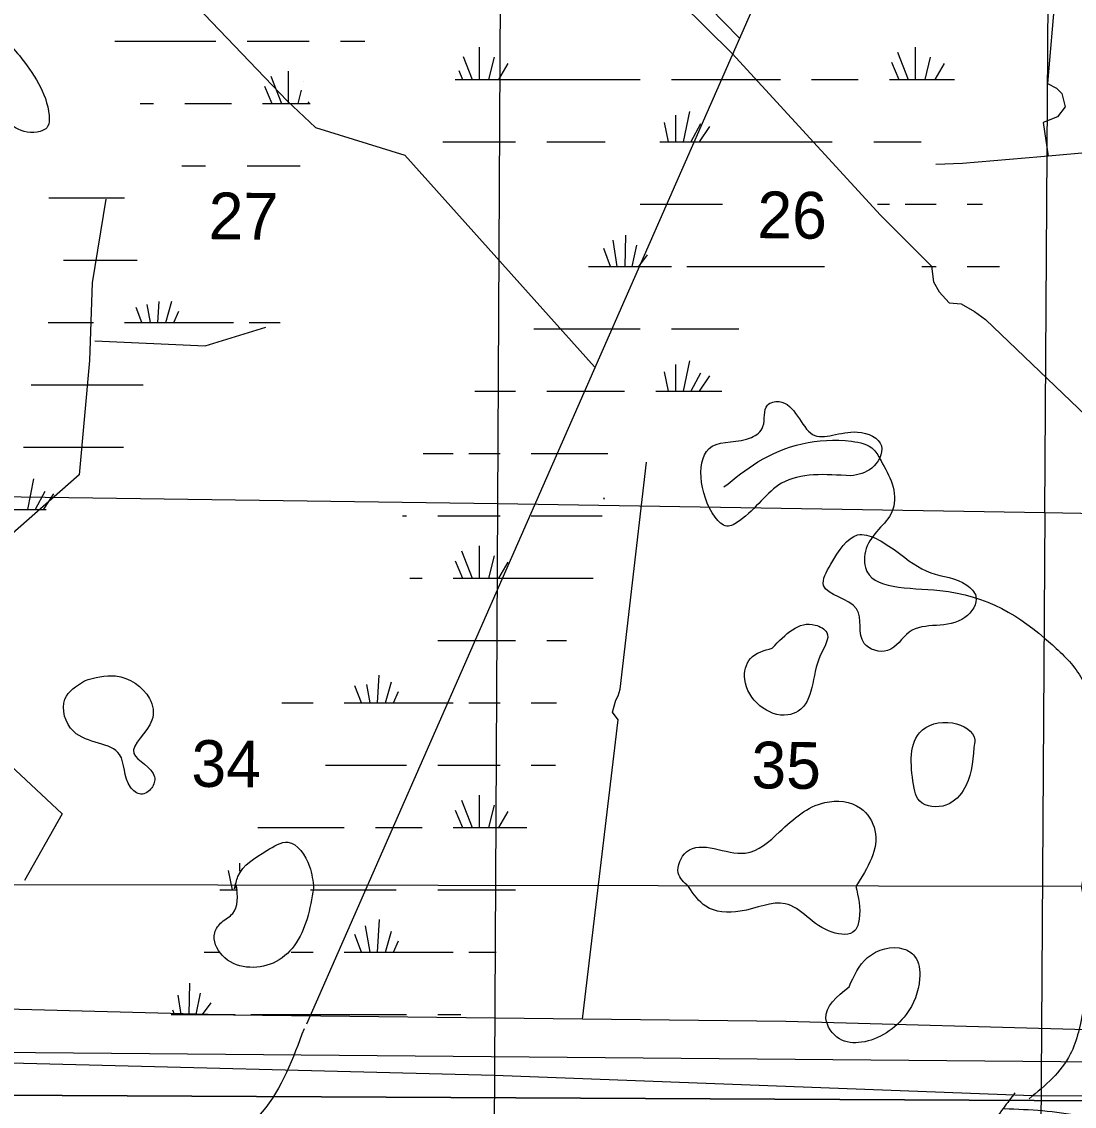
# Model space of a CAD drawing. Extents: x 408847 to 817539, y 923858 to 1151780.
# Drawn here: x 590603 to 600741, y 1012655 to 1023095 of the extents above; entities that cross this region are included whole.
import ezdxf

# ---------------------------------------------------------------- set-up
doc = ezdxf.new("R2010")
doc.units = 0
for name, color, linetype in [('Cities Incorporated Area', 7, 'Continuous'), ('Cities Incorporated Linear Boundaries', 7, 'Continuous'), ('Lakes and Ponds', 7, 'Continuous'), ('Level 43', 7, 'Continuous'), ('Local Roads Paved', 7, 'Continuous'), ('Narrow River Creek and Branch and Slough', 7, 'Continuous'), ('Quad Borders', 7, 'Continuous'), ('Section Lines', 7, 'Continuous'), ('Swamps', 7, 'Continuous')]:
    doc.layers.add(name, color=color, linetype=linetype)

msp = doc.modelspace()

# ---------------------------------------------------------------- linework, layer by layer
at = {"layer": 'Cities Incorporated Area'}
msp.add_line((604967, 1012688), (574883, 1012840), dxfattribs=at)
at = {"layer": 'Cities Incorporated Linear Boundaries'}
msp.add_line((637441, 1012760), (573420, 1013321), dxfattribs=at)
at = {"layer": 'Lakes and Ponds'}
msp.add_line((592673, 1014785), (592654, 1014747), dxfattribs=at)
for points in [[(590581, 1022769), (590420, 1022919), (590313, 1022952), (590105, 1022834), (590027, 1022614), (590303, 1022269), (590751, 1022032), (590853, 1022085), (590867, 1022191), (590581, 1022769)], [(598588, 1018723), (598790, 1018797), (598883, 1019011), (598652, 1019145), (598220, 1019122), (597897, 1019438), (597786, 1019405), (597742, 1019197), (597631, 1019092), (597252, 1019008), (597281, 1018327), (597394, 1018240), (597516, 1018290), (597922, 1018652), (598588, 1018723)], [(599030, 1017996), (598653, 1018154), (598396, 1017874), (598326, 1017668), (598643, 1017443), (598716, 1017111), (598943, 1017041), (599151, 1017219), (599687, 1017359), (599793, 1017564), (599704, 1017672), (599359, 1017791), (599030, 1017996)], [(597831, 1017065), (597622, 1016965), (597566, 1016763), (597980, 1016422), (598081, 1016459), (598297, 1017000), (598357, 1017215), (598246, 1017287), (597831, 1017065)], [(591207, 1016751), (591020, 1016574), (591104, 1016262), (591546, 1016041), (591651, 1015726), (591752, 1015660), (591855, 1015719), (591882, 1015825), (591684, 1016052), (591858, 1016372), (591834, 1016579), (591508, 1016797), (591207, 1016751)], [(599773, 1016108), (599782, 1016182), (599568, 1016345), (599251, 1016250), (599199, 1015716), (599232, 1015613), (599473, 1015545), (599671, 1015695), (599773, 1016108)], [(597024, 1014770), (596927, 1014901), (597006, 1015103), (597572, 1015092), (597902, 1015297), (598339, 1015579), (598681, 1015525), (598820, 1015311), (598637, 1014772)], [(592654, 1014747), (592686, 1014867), (592963, 1015116), (593167, 1015196), (593375, 1014964), (593415, 1014755)], [(593415, 1014755), (593227, 1014200), (593025, 1014034), (592537, 1014105), (592462, 1014325), (592531, 1014428), (592636, 1014511), (592673, 1014785)], [(598637, 1014772), (598669, 1014456), (598628, 1014346), (598408, 1014330), (597957, 1014605), (597524, 1014532), (597192, 1014580), (597024, 1014770)], [(598572, 1013806), (598349, 1013499), (598479, 1013304), (598690, 1013271), (599121, 1013539), (599251, 1013882), (599203, 1014101), (599100, 1014168), (598749, 1014086), (598572, 1013806)]]:
    msp.add_spline(points, degree=3, dxfattribs=at)
at = {"layer": 'Local Roads Paved'}
for p, q in [((597961, 1013470), (592642, 1013533)), ((597961, 1013470), (592642, 1013533)), ((604828, 1013282), (597961, 1013470)), ((604828, 1013282), (597961, 1013470))]:
    msp.add_line(p, q, dxfattribs=at)
for points in [[(592674, 1027499), (597444, 1022790), (598875, 1021231)], [(599311, 1023873), (600419, 1023628), (600557, 1023362), (600483, 1022499), (600568, 1022456), (600621, 1022403), (600653, 1022275), (600579, 1022179), (600440, 1022126), (600490, 1021801)], [(604891, 1022477), (601281, 1021870), (600419, 1021795), (599663, 1021731), (599407, 1021721)], [(598875, 1021231), (599365, 1020741), (599386, 1020591), (599439, 1020495), (599535, 1020389), (599652, 1020378), (599780, 1020304), (599886, 1020229), (600855, 1019302)], [(596005, 1013493), (596346, 1016374), (596294, 1016447), (596325, 1016564), (596346, 1016606), (596367, 1016669), (596621, 1018855)], [(592642, 1013533), (589361, 1013618), (583428, 1015371)], [(592642, 1013533), (589361, 1013618), (583428, 1015371)]]:
    msp.add_lwpolyline(points, dxfattribs=at)
at = {"layer": 'Narrow River Creek and Branch and Slough'}
for p, q in [((599178, 1026718), (593345, 1013445)), ((574915, 1012840), (604998, 1012688))]:
    msp.add_line(p, q, dxfattribs=at)
for points in [[(594998, 1033555), (595346, 1032713), (595809, 1032270), (595842, 1032181), (595832, 1032123), (595325, 1030925), (595094, 1030122), (595115, 1029282), (595393, 1028021), (595382, 1027018), (595680, 1024815), (597513, 1022940)], [(591842, 1026205), (591717, 1024932), (591928, 1023622), (593159, 1022334), (593434, 1022077), (594292, 1021811), (596120, 1019772)], [(591414, 1021385), (591281, 1020580), (591257, 1019835), (591157, 1018734), (590085, 1017792), (590028, 1017741), (590005, 1017657), (590039, 1017087), (590390, 1016032), (590992, 1015470), (590629, 1014827)], [(591309, 1020024), (592369, 1019975), (592953, 1020153)]]:
    msp.add_lwpolyline(points, dxfattribs=at)
for points in [[(597366, 1018616), (597693, 1018857), (598595, 1019056), (598810, 1018975), (598879, 1018868), (598987, 1018645), (598994, 1018402), (598746, 1018049), (598728, 1017842), (599444, 1017620), (600510, 1017114), (600787, 1016814), (600943, 1016436), (600992, 1015977), (600814, 1014789), (600811, 1014759), (600821, 1014716)], [(600066, 1012633), (600795, 1012561), (601376, 1012409), (601850, 1012434), (602062, 1012596), (602389, 1013061), (602979, 1013794), (603229, 1014532), (603084, 1014741)], [(600826, 1014722), (600780, 1013369), (600702, 1013155), (600307, 1012727)], [(593322, 1013402), (592919, 1012601), (592554, 1012282), (592033, 1011999), (590248, 1011232), (590088, 1011047), (590035, 1010821), (589803, 1010665), (589569, 1010249), (589560, 1009644), (589503, 1008455), (589110, 1008119), (589097, 1007864), (589086, 1007266), (588433, 1006061), (588382, 1005933), (587955, 1005291)], [(600169, 1012784), (600058, 1012638), (599920, 1012443), (599719, 1012088), (599450, 1011673), (599276, 1011347), (599058, 1011038), (598896, 1010777), (598739, 1010409), (598657, 1010153), (598647, 1009855), (598678, 1009338), (598785, 1008977), (598903, 1008686), (598947, 1008369), (598905, 1008135), (598771, 1007855), (598593, 1007524), (598441, 1007206), (598417, 1007004), (598483, 1006701), (598554, 1006529), (598534, 1006321), (598389, 1006107), (598209, 1005836), (597997, 1005653), (597777, 1005618), (597548, 1005483), (597478, 1005151), (597508, 1004705), (597499, 1004456), (597478, 1004110), (597477, 1003653), (597501, 1003371), (597506, 1003156), (597390, 1002939), (597285, 1002773), (597271, 1002525), (597245, 1002295), (597200, 1002141), (597119, 1001921), (597021, 1001749), (596899, 1001652), (596587, 1001465), (596394, 1001342), (596219, 1001217), (595523, 1000641), (595291, 1000412), (595060, 1000227), (594814, 1000032), (594679, 999841), (594593, 999511), (594546, 999119), (594524, 998854), (594515, 998169), (594528, 997456), (594514, 997152), (594502, 996870), (594422, 996634), (594317, 996436), (594097, 996133), (593908, 995860), (593793, 995594), (593754, 995166), (593746, 994709), (593725, 994196), (593704, 993810), (593743, 993377), (593920, 992968), (594024, 992602), (594067, 992266), (593924, 991872), (593854, 991542), (593700, 990982), (593552, 990640), (593421, 990281), (593362, 990075), (593242, 989855), (593098, 989654), (592947, 989424), (592821, 989113), (592715, 988849), (592593, 988597), (592471, 988344), (592389, 988122), (592197, 988037), (591955, 987504), (591829, 987302), (591702, 987111), (591500, 986888), (591352, 986562), (591246, 986352), (591118, 986081), (591150, 985764), (591249, 985589), (591351, 985364), (591277, 985259)], [(600169, 1012784), (600058, 1012638), (599920, 1012443), (599719, 1012088), (599702, 1012061)]]:
    msp.add_spline(points, degree=3, dxfattribs=at)
at = {"layer": 'Quad Borders'}
msp.add_line((574913, 1014812), (615571, 1014751), dxfattribs=at)
at = {"layer": 'Section Lines'}
for p, q in [((595213, 1023756), (595185, 1018458)), ((600457, 1018371), (600492, 1023663)), ((589903, 1018532), (595185, 1018458)), ((595185, 1018458), (595129, 1007713)), ((595185, 1018458), (600457, 1018371)), ((600457, 1018371), (600386, 1007606)), ((600457, 1018371), (605749, 1018283)), ((589829, 1013090), (595156, 1012956)), ((595156, 1012956), (600420, 1012756))]:
    msp.add_line(p, q, dxfattribs=at)
msp.add_lwpolyline([(600420, 1012756), (605251, 1012760), (605650, 1012780)], dxfattribs=at)
at = {"layer": 'Swamps'}
for p, q in [((592773, 1022908), (593373, 1022908)), ((592773, 1022908), (593373, 1022908)), ((595008, 1022849), (595008, 1022538)), ((595008, 1022849), (595008, 1022538)), ((595008, 1022849), (595008, 1022538)), ((599208, 1022849), (599208, 1022538)), ((599208, 1022849), (599208, 1022538)), ((599208, 1022849), (599208, 1022538)), ((595153, 1022752), (595100, 1022538)), ((595153, 1022752), (595100, 1022538)), ((595153, 1022752), (595100, 1022538)), ((599039, 1022800), (599142, 1022538)), ((599039, 1022800), (599142, 1022538)), ((599039, 1022800), (599142, 1022538)), ((599353, 1022752), (599300, 1022538)), ((599353, 1022752), (599300, 1022538)), ((599353, 1022752), (599300, 1022538)), ((595286, 1022692), (595196, 1022538)), ((595286, 1022692), (595196, 1022538)), ((595286, 1022692), (595196, 1022538)), ((598979, 1022704), (599050, 1022538)), ((598979, 1022704), (599050, 1022538)), ((598979, 1022704), (599050, 1022538)), ((599486, 1022692), (599396, 1022538)), ((599486, 1022692), (599396, 1022538)), ((599486, 1022692), (599396, 1022538)), ((593002, 1022571), (593105, 1022308)), ((593002, 1022571), (593105, 1022308)), ((593171, 1022619), (593171, 1022308)), ((593171, 1022619), (593171, 1022308)), ((596110, 1022538), (596560, 1022538)), ((596110, 1022538), (596560, 1022538)), ((596110, 1022538), (596560, 1022538)), ((596860, 1022538), (597910, 1022538)), ((596860, 1022538), (597910, 1022538)), ((596860, 1022538), (597910, 1022538)), ((598210, 1022538), (598660, 1022538)), ((598210, 1022538), (598660, 1022538)), ((598210, 1022538), (598660, 1022538)), ((592942, 1022474), (593013, 1022308)), ((592942, 1022474), (593013, 1022308)), ((592173, 1022308), (592623, 1022308)), ((592173, 1022308), (592623, 1022308)), ((597033, 1022232), (596975, 1021938)), ((597033, 1022232), (596975, 1021938)), ((597033, 1022232), (596975, 1021938)), ((596792, 1022124), (596829, 1021938)), ((596792, 1022124), (596829, 1021938)), ((596792, 1022124), (596829, 1021938)), ((596901, 1022196), (596901, 1021938)), ((596901, 1022196), (596901, 1021938)), ((596901, 1022196), (596901, 1021938)), ((597142, 1022112), (597048, 1021937)), ((597142, 1022112), (597048, 1021937)), ((597142, 1022112), (597048, 1021937)), ((597227, 1022087), (597127, 1021938)), ((597227, 1022087), (597127, 1021938)), ((597227, 1022087), (597127, 1021938)), ((595660, 1021938), (596110, 1021938)), ((595660, 1021938), (596110, 1021938)), ((595660, 1021938), (596110, 1021938)), ((596560, 1021338), (597325, 1021338)), ((596560, 1021338), (597353, 1021338)), ((596560, 1021338), (597312, 1021338)), ((599110, 1021338), (599410, 1021338)), ((599110, 1021338), (599410, 1021338)), ((599110, 1021338), (599410, 1021338)), ((596338, 1020738), (596298, 1020991)), ((596338, 1020738), (596298, 1020991)), ((596338, 1020738), (596298, 1020991)), ((596416, 1020738), (596422, 1021041)), ((596416, 1020738), (596422, 1021041)), ((596416, 1020738), (596422, 1021041)), ((596275, 1020739), (596209, 1020911)), ((596275, 1020739), (596209, 1020911)), ((596275, 1020739), (596209, 1020911)), ((596483, 1020737), (596526, 1020943)), ((596483, 1020737), (596526, 1020943)), ((596483, 1020737), (596526, 1020943)), ((596545, 1020737), (596629, 1020851)), ((596545, 1020737), (596629, 1020851)), ((596545, 1020737), (596629, 1020851)), ((596110, 1020738), (596860, 1020738)), ((596110, 1020738), (596860, 1020738)), ((596110, 1020738), (596860, 1020738)), ((591992, 1020200), (592050, 1020404)), ((591992, 1020200), (592050, 1020404)), ((592069, 1020200), (592118, 1020308)), ((592069, 1020200), (592118, 1020308)), ((591594, 1020200), (592644, 1020200)), ((591594, 1020200), (592644, 1020200)), ((592794, 1020200), (593094, 1020200)), ((592794, 1020200), (593094, 1020200)), ((596110, 1020138), (596560, 1020138)), ((596110, 1020138), (596560, 1020138)), ((596110, 1020138), (596560, 1020138)), ((597033, 1019832), (596975, 1019538)), ((597033, 1019832), (596975, 1019538)), ((597033, 1019832), (596975, 1019538)), ((596792, 1019724), (596829, 1019538)), ((596792, 1019724), (596829, 1019538)), ((596792, 1019724), (596829, 1019538)), ((596901, 1019796), (596901, 1019538)), ((596901, 1019796), (596901, 1019538)), ((596901, 1019796), (596901, 1019538)), ((597142, 1019712), (597048, 1019537)), ((597142, 1019712), (597048, 1019537)), ((597142, 1019712), (597048, 1019537)), ((597227, 1019687), (597127, 1019538)), ((597227, 1019687), (597127, 1019538)), ((597227, 1019687), (597127, 1019538)), ((595660, 1019538), (596110, 1019538)), ((595660, 1019538), (596110, 1019538)), ((595660, 1019538), (596110, 1019538)), ((596110, 1019538), (596410, 1019538)), ((596110, 1019538), (596410, 1019538)), ((596110, 1019538), (596410, 1019538)), ((594910, 1018938), (595210, 1018938)), ((594910, 1018938), (595210, 1018938)), ((594910, 1018938), (595210, 1018938)), ((595510, 1018938), (596110, 1018938)), ((595510, 1018938), (596110, 1018938)), ((595510, 1018938), (596110, 1018938)), ((590718, 1018694), (590659, 1018400)), ((590718, 1018694), (590659, 1018400)), ((590827, 1018574), (590733, 1018399)), ((590827, 1018574), (590733, 1018399)), ((594610, 1018338), (595210, 1018338)), ((594610, 1018338), (595210, 1018338)), ((594610, 1018338), (595210, 1018338)), ((595510, 1018338), (596110, 1018338)), ((595510, 1018338), (596110, 1018338)), ((595510, 1018338), (596110, 1018338)), ((595008, 1018049), (595008, 1017738)), ((595008, 1018049), (595008, 1017738)), ((595008, 1018049), (595008, 1017738)), ((594839, 1018000), (594942, 1017738)), ((594839, 1018000), (594942, 1017738)), ((594839, 1018000), (594942, 1017738)), ((595153, 1017952), (595100, 1017738)), ((595153, 1017952), (595100, 1017738)), ((595153, 1017952), (595100, 1017738)), ((594779, 1017904), (594850, 1017738)), ((594779, 1017904), (594850, 1017738)), ((594779, 1017904), (594850, 1017738)), ((595286, 1017892), (595196, 1017738)), ((595286, 1017892), (595196, 1017738)), ((595286, 1017892), (595196, 1017738)), ((594610, 1017138), (595360, 1017138)), ((594610, 1017138), (595360, 1017138)), ((594610, 1017138), (595360, 1017138)), ((594108, 1016538), (594166, 1016742)), ((594108, 1016538), (594166, 1016742)), ((594108, 1016538), (594166, 1016742)), ((594184, 1016538), (594233, 1016646)), ((594184, 1016538), (594233, 1016646)), ((594184, 1016538), (594233, 1016646)), ((593710, 1016538), (594760, 1016538)), ((593710, 1016538), (594760, 1016538)), ((593710, 1016538), (594760, 1016538)), ((594910, 1016538), (595210, 1016538)), ((594910, 1016538), (595210, 1016538)), ((594910, 1016538), (595210, 1016538)), ((594610, 1015938), (595210, 1015938)), ((594610, 1015938), (595210, 1015938)), ((594610, 1015938), (595210, 1015938)), ((595008, 1015649), (595008, 1015338)), ((595008, 1015649), (595008, 1015338)), ((595008, 1015649), (595008, 1015338)), ((594839, 1015600), (594942, 1015338)), ((594839, 1015600), (594942, 1015338)), ((594839, 1015600), (594942, 1015338)), ((595153, 1015552), (595100, 1015338)), ((595153, 1015552), (595100, 1015338)), ((595153, 1015552), (595100, 1015338)), ((594779, 1015504), (594850, 1015338)), ((594779, 1015504), (594850, 1015338)), ((594779, 1015504), (594850, 1015338)), ((595286, 1015492), (595196, 1015338)), ((595286, 1015492), (595196, 1015338)), ((595286, 1015492), (595196, 1015338)), ((594010, 1015338), (594460, 1015338)), ((594010, 1015338), (594460, 1015338)), ((594010, 1015338), (594460, 1015338)), ((592592, 1014924), (592629, 1014738)), ((592592, 1014924), (592629, 1014738)), ((592592, 1014924), (592629, 1014738)), ((592701, 1014996), (592701, 1014918)), ((592701, 1014996), (592701, 1014939)), ((592701, 1014996), (592701, 1014939)), ((592510, 1014738), (592654, 1014738)), ((592510, 1014738), (592670, 1014738)), ((592510, 1014738), (592680, 1014738)), ((593386, 1014738), (594210, 1014738)), ((593407, 1014738), (594210, 1014738)), ((593417, 1014738), (594210, 1014738)), ((594610, 1014738), (595360, 1014738)), ((594610, 1014738), (595360, 1014738)), ((594610, 1014738), (595360, 1014738)), ((593960, 1014138), (593914, 1014392)), ((593960, 1014138), (593914, 1014392)), ((593960, 1014138), (593914, 1014392)), ((594031, 1014138), (594048, 1014454)), ((594031, 1014138), (594048, 1014454)), ((594031, 1014138), (594048, 1014454)), ((593875, 1014138), (593810, 1014310)), ((593875, 1014138), (593810, 1014310)), ((593875, 1014138), (593810, 1014310)), ((594108, 1014138), (594166, 1014342)), ((594108, 1014138), (594166, 1014342)), ((594108, 1014138), (594166, 1014342)), ((594184, 1014138), (594233, 1014246)), ((594184, 1014138), (594233, 1014246)), ((594184, 1014138), (594233, 1014246)), ((592360, 1014138), (592506, 1014138)), ((592360, 1014138), (592496, 1014138)), ((592360, 1014138), (592496, 1014138)), ((593197, 1014138), (593410, 1014138)), ((593212, 1014138), (593410, 1014138)), ((593263, 1014138), (593410, 1014138)), ((593710, 1014138), (594760, 1014138)), ((593710, 1014138), (594760, 1014138)), ((593710, 1014138), (594760, 1014138)), ((592216, 1013538), (592221, 1013841)), ((592216, 1013538), (592221, 1013841)), ((592216, 1013538), (592221, 1013841)), ((592283, 1013537), (592326, 1013743)), ((592283, 1013537), (592326, 1013743)), ((592283, 1013537), (592326, 1013743)), ((592345, 1013537), (592429, 1013651)), ((592345, 1013537), (592429, 1013651)), ((592345, 1013537), (592429, 1013651)), ((592810, 1013538), (594310, 1013538)), ((592810, 1013538), (594310, 1013538)), ((592810, 1013538), (594310, 1013538))]:
    msp.add_line(p, q, dxfattribs=at)
for points in [[(591501, 1022908), (592473, 1022908)], [(591501, 1022908), (592473, 1022908)], [(593673, 1022908), (593907, 1022908)], [(593673, 1022908), (593907, 1022908)], [(594854, 1022761), (594942, 1022538)], [(594854, 1022761), (594942, 1022538)], [(594854, 1022761), (594942, 1022538)], [(594812, 1022626), (594850, 1022538)], [(594812, 1022626), (594850, 1022538)], [(594812, 1022626), (594850, 1022538)], [(593316, 1022523), (593316, 1022522)], [(593316, 1022523), (593316, 1022522)], [(594777, 1022538), (596110, 1022538)], [(594777, 1022538), (596110, 1022538)], [(594777, 1022538), (596110, 1022538)], [(598960, 1022538), (599586, 1022538)], [(598960, 1022538), (599586, 1022538)], [(598960, 1022538), (599586, 1022538)], [(593294, 1022436), (593263, 1022308)], [(593294, 1022436), (593263, 1022308)], [(591744, 1022308), (591873, 1022308)], [(591744, 1022308), (591873, 1022308)], [(592923, 1022308), (593381, 1022308)], [(592923, 1022308), (593381, 1022308)], [(593367, 1022322), (593359, 1022308)], [(593367, 1022322), (593359, 1022308)], [(594659, 1021938), (595360, 1021938)], [(594659, 1021938), (595360, 1021938)], [(594659, 1021938), (595360, 1021938)], [(596110, 1021938), (596222, 1021938)], [(596110, 1021938), (596222, 1021938)], [(596110, 1021938), (596222, 1021938)], [(596748, 1021938), (598410, 1021938)], [(596748, 1021938), (598410, 1021938)], [(596748, 1021938), (598410, 1021938)], [(598810, 1021938), (599266, 1021938)], [(598810, 1021938), (599266, 1021938)], [(598810, 1021938), (599266, 1021938)], [(592145, 1021708), (592373, 1021708)], [(592145, 1021708), (592373, 1021708)], [(592773, 1021708), (593286, 1021708)], [(592773, 1021708), (593286, 1021708)], [(590865, 1021400), (591594, 1021400)], [(590865, 1021400), (591594, 1021400)], [(598845, 1021338), (598960, 1021338)], [(598845, 1021338), (598960, 1021338)], [(598845, 1021338), (598960, 1021338)], [(599710, 1021338), (599856, 1021338)], [(599710, 1021338), (599856, 1021338)], [(599710, 1021338), (599856, 1021338)], [(591007, 1020800), (591716, 1020800)], [(591007, 1020800), (591716, 1020800)], [(596063, 1020738), (596110, 1020738)], [(596063, 1020738), (596110, 1020738)], [(596063, 1020738), (596110, 1020738)], [(597010, 1020738), (598336, 1020738)], [(597010, 1020738), (598336, 1020738)], [(597010, 1020738), (598336, 1020738)], [(599271, 1020738), (599410, 1020738)], [(599271, 1020738), (599410, 1020738)], [(599271, 1020738), (599410, 1020738)], [(599710, 1020738), (600021, 1020738)], [(599710, 1020738), (600021, 1020738)], [(599710, 1020738), (600021, 1020738)], [(591759, 1020200), (591704, 1020345)], [(591759, 1020200), (591704, 1020345)], [(591844, 1020200), (591813, 1020372)], [(591844, 1020200), (591813, 1020372)], [(591915, 1020200), (591926, 1020400)], [(591915, 1020200), (591926, 1020400)], [(590858, 1020200), (591294, 1020200)], [(590858, 1020200), (591294, 1020200)], [(595536, 1020138), (596110, 1020138)], [(595536, 1020138), (596110, 1020138)], [(595536, 1020138), (596110, 1020138)], [(596860, 1020138), (597509, 1020138)], [(596860, 1020138), (597509, 1020138)], [(596860, 1020138), (597509, 1020138)], [(590694, 1019600), (591773, 1019600)], [(590694, 1019600), (591773, 1019600)], [(594968, 1019538), (595360, 1019538)], [(594968, 1019538), (595360, 1019538)], [(594968, 1019538), (595360, 1019538)], [(596710, 1019538), (597345, 1019538)], [(596710, 1019538), (597345, 1019538)], [(596710, 1019538), (597345, 1019538)], [(590621, 1019000), (591583, 1019000)], [(590621, 1019000), (591583, 1019000)], [(594469, 1018938), (594760, 1018938)], [(594469, 1018938), (594760, 1018938)], [(594469, 1018938), (594760, 1018938)], [(596110, 1018938), (596247, 1018938)], [(596110, 1018938), (596247, 1018938)], [(596110, 1018938), (596247, 1018938)], [(590911, 1018549), (590812, 1018401)], [(590911, 1018549), (590812, 1018401)], [(596215, 1018496), (596209, 1018511)], [(596215, 1018496), (596209, 1018511)], [(596215, 1018496), (596209, 1018511)], [(590394, 1018400), (590839, 1018400)], [(590394, 1018400), (590839, 1018400)], [(594271, 1018338), (594310, 1018338)], [(594271, 1018338), (594310, 1018338)], [(594271, 1018338), (594310, 1018338)], [(596110, 1018338), (596195, 1018338)], [(596110, 1018338), (596195, 1018338)], [(596110, 1018338), (596195, 1018338)], [(594342, 1017738), (594460, 1017738)], [(594342, 1017738), (594460, 1017738)], [(594342, 1017738), (594460, 1017738)], [(594760, 1017738), (596106, 1017738)], [(594760, 1017738), (596106, 1017738)], [(594760, 1017738), (596106, 1017738)], [(595660, 1017138), (595851, 1017138)], [(595660, 1017138), (595851, 1017138)], [(595660, 1017138), (595851, 1017138)], [(594031, 1016538), (594046, 1016806)], [(594031, 1016538), (594046, 1016806)], [(594031, 1016538), (594046, 1016806)], [(593875, 1016538), (593813, 1016702)], [(593875, 1016538), (593813, 1016702)], [(593875, 1016538), (593813, 1016702)], [(593960, 1016538), (593928, 1016716)], [(593960, 1016538), (593928, 1016716)], [(593960, 1016538), (593928, 1016716)], [(593107, 1016538), (593410, 1016538)], [(593107, 1016538), (593410, 1016538)], [(593107, 1016538), (593410, 1016538)], [(595510, 1016538), (595754, 1016538)], [(595510, 1016538), (595754, 1016538)], [(595510, 1016538), (595754, 1016538)], [(593529, 1015938), (594310, 1015938)], [(593670, 1015938), (594310, 1015938)], [(593676, 1015938), (594310, 1015938)], [(595510, 1015938), (595744, 1015938)], [(595510, 1015938), (595744, 1015938)], [(595510, 1015938), (595744, 1015938)], [(592876, 1015338), (593710, 1015338)], [(592876, 1015338), (593710, 1015338)], [(592876, 1015338), (593710, 1015338)], [(594760, 1015338), (595469, 1015338)], [(594760, 1015338), (595469, 1015338)], [(594760, 1015338), (595469, 1015338)], [(594910, 1014138), (595174, 1014138)], [(594910, 1014138), (595174, 1014138)], [(594910, 1014138), (595174, 1014138)], [(592138, 1013538), (592109, 1013724)], [(592138, 1013538), (592109, 1013724)], [(592138, 1013538), (592109, 1013724)], [(592044, 1013538), (592660, 1013538)], [(592044, 1013538), (592660, 1013538)], [(592044, 1013538), (592660, 1013538)], [(592075, 1013539), (592059, 1013580)], [(592075, 1013539), (592059, 1013580)], [(592075, 1013539), (592059, 1013580)], [(594610, 1013538), (594832, 1013538)], [(594610, 1013538), (594832, 1013538)], [(594610, 1013538), (594832, 1013538)]]:
    msp.add_lwpolyline(points, dxfattribs=at)

# ---------------------------------------------------------------- texts
at = {"layer": 'Level 43'}
for s, p in [('27', (592401, 1021002)), ('26', (597686, 1021012)), ('34', (592236, 1015731)), ('35', (597629, 1015716))]:
    msp.add_text(s, height=450, rotation=359.379, dxfattribs=at).set_placement(p)

doc.saveas('drawing.dxf')
